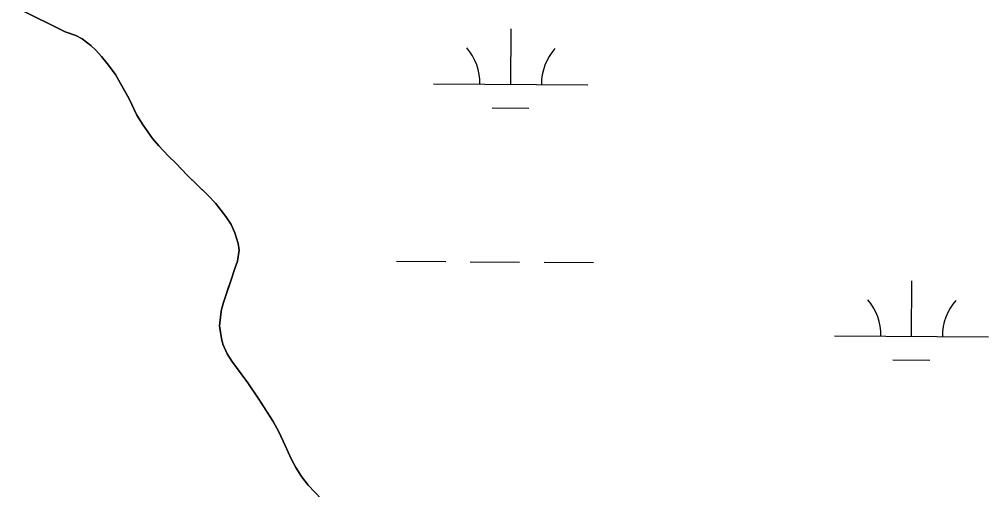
# Model space of a CAD drawing. Extents: x 3172231 to 3210228, y 940198 to 965780.
# Drawn here: x 3203487 to 3204117, y 950221 to 950527 of the extents above; entities that cross this region are included whole.
import ezdxf

# ---------------------------------------------------------------- set-up
doc = ezdxf.new("R2010")
doc.units = 0
for name, color, linetype in [('V-SITE-VEGE', 7, 'Continuous'), ('V-TOPO-SHOR', 7, 'Continuous'), ('V-WETL-SWMP', 7, 'Continuous')]:
    doc.layers.add(name, color=color, linetype=linetype)

msp = doc.modelspace()

# ---------------------------------------------------------------- linework, layer by layer
at = {"layer": 'V-SITE-VEGE'}
for p, q in [((3203487.491, 950533.386), (3203517.142, 950518.54)), ((3203517.142, 950518.54), (3203524.222, 950516.139)), ((3203524.222, 950516.139), (3203528.265, 950513.923)), ((3203528.265, 950513.923), (3203533.985, 950509.772)), ((3203533.985, 950509.772), (3203537.178, 950506.581)), ((3203537.178, 950506.581), (3203540.907, 950502.578)), ((3203540.907, 950502.578), (3203544.432, 950498.066)), ((3203544.432, 950498.066), (3203549.797, 950490.845)), ((3203549.797, 950490.845), (3203558.667, 950474.991)), ((3203558.667, 950474.991), (3203563.851, 950464.325)), ((3203563.851, 950464.325), (3203567.871, 950457.886)), ((3203567.871, 950457.886), (3203573.906, 950449.241)), ((3203573.906, 950449.241), (3203577.935, 950444.492)), ((3203577.935, 950444.492), (3203584.318, 950437.703)), ((3203584.318, 950437.703), (3203589.025, 950433.122)), ((3203589.025, 950433.122), (3203596.584, 950425.313)), ((3203596.584, 950425.313), (3203609.859, 950412.408)), ((3203609.859, 950412.408), (3203614.899, 950407.149)), ((3203614.899, 950407.149), (3203621.445, 950398.67)), ((3203621.445, 950398.67), (3203624.963, 950393.417)), ((3203624.963, 950393.417), (3203627.47, 950387.998)), ((3203627.47, 950387.998), (3203629.63, 950381.064)), ((3203629.63, 950381.064), (3203630.112, 950376.669)), ((3203630.112, 950376.669), (3203629.063, 950369.582)), ((3203629.063, 950369.582), (3203627.351, 950364.694)), ((3203627.351, 950364.694), (3203624.777, 950356.768)), ((3203624.777, 950356.768), (3203621.006, 950345.979)), ((3203619.976, 950342.606), (3203618.77, 950338.051)), ((3203621.006, 950345.979), (3203619.976, 950342.606)), ((3203618.77, 950338.051), (3203618.248, 950335.014)), ((3203618.248, 950335.014), (3203617.365, 950327.588)), ((3203617.365, 950327.588), (3203618.674, 950319.306)), ((3203618.674, 950319.306), (3203619.669, 950315.585)), ((3203619.669, 950315.585), (3203622.507, 950309.322)), ((3203622.507, 950309.322), (3203625.354, 950304.579)), ((3203625.354, 950304.579), (3203631.392, 950296.272)), ((3203631.392, 950296.272), (3203635.754, 950290.507)), ((3203635.754, 950290.507), (3203642.123, 950281.187)), ((3203642.123, 950281.187), (3203652.177, 950265.259)), ((3203652.177, 950265.259), (3203655.857, 950258.655)), ((3203655.857, 950258.655), (3203660.035, 950249.68)), ((3203660.035, 950249.68), (3203663.875, 950241.048)), ((3203663.875, 950241.048), (3203667.056, 950235.459)), ((3203667.056, 950235.459), (3203670.742, 950229.698)), ((3203670.742, 950229.698), (3203675.102, 950223.933)), ((3203675.102, 950223.933), (3203683.669, 950214.938))]:
    msp.add_line(p, q, dxfattribs=at)
at = {"layer": 'V-TOPO-SHOR'}
for points in [[(3203544.432, 950498.066), (3203540.907, 950502.578), (3203537.178, 950506.581), (3203533.985, 950509.772), (3203528.265, 950513.923), (3203524.222, 950516.139), (3203517.142, 950518.54), (3203487.491, 950533.386)], [(3203683.671, 950214.938), (3203675.102, 950223.933), (3203670.742, 950229.698), (3203667.056, 950235.459), (3203663.875, 950241.048), (3203660.035, 950249.68), (3203655.857, 950258.655), (3203652.177, 950265.259), (3203646.145, 950274.918), (3203642.123, 950281.187), (3203635.754, 950290.507), (3203631.392, 950296.272), (3203625.354, 950304.579), (3203622.507, 950309.322), (3203619.669, 950315.585), (3203618.674, 950319.306), (3203617.856, 950324.547), (3203617.365, 950327.588), (3203618.248, 950335.014), (3203618.77, 950338.051), (3203619.974, 950342.606), (3203621.006, 950345.979), (3203623.065, 950352.047), (3203624.777, 950356.768), (3203627.351, 950364.694), (3203629.063, 950369.582), (3203630.114, 950376.671), (3203629.63, 950381.064), (3203627.47, 950387.998), (3203624.963, 950393.417), (3203621.445, 950398.67), (3203614.899, 950407.149), (3203609.859, 950412.408), (3203601.962, 950420.049), (3203596.584, 950425.313), (3203589.025, 950433.12), (3203584.318, 950437.703), (3203577.935, 950444.492), (3203573.906, 950449.241), (3203567.871, 950457.886), (3203563.851, 950464.325), (3203558.667, 950474.991), (3203553.146, 950484.983), (3203549.797, 950490.845), (3203544.432, 950498.066)]]:
    msp.add_lwpolyline(points, dxfattribs=at)
at = {"layer": 'V-WETL-SWMP'}
for p, q in [((3203517.141, 950518.54), (3203487.492, 950533.385)), ((3203524.222, 950516.139), (3203517.141, 950518.54)), ((3203806.48, 950484.422), (3203806.725, 950520.421)), ((3203528.264, 950513.923), (3203524.222, 950516.139)), ((3203533.985, 950509.773), (3203528.264, 950513.923)), ((3203537.178, 950506.582), (3203533.985, 950509.773)), ((3203540.907, 950502.577), (3203537.178, 950506.582)), ((3203544.431, 950498.066), (3203540.907, 950502.577)), ((3203549.798, 950490.844), (3203544.431, 950498.066)), ((3203553.146, 950484.983), (3203549.798, 950490.844)), ((3203558.668, 950474.991), (3203553.146, 950484.983)), ((3203756.481, 950484.762), (3203856.479, 950484.082)), ((3203563.85, 950464.324), (3203558.668, 950474.991)), ((3203794.375, 950469.073), (3203818.374, 950468.91)), ((3203567.87, 950457.886), (3203563.85, 950464.324)), ((3203573.906, 950449.242), (3203567.87, 950457.886)), ((3203577.935, 950444.492), (3203573.906, 950449.242)), ((3203584.318, 950437.704), (3203577.935, 950444.492)), ((3203589.024, 950433.12), (3203584.318, 950437.704)), ((3203596.584, 950425.313), (3203589.024, 950433.12)), ((3203601.962, 950420.05), (3203596.584, 950425.313)), ((3203609.86, 950412.409), (3203601.962, 950420.05)), ((3203614.9, 950407.148), (3203609.86, 950412.409)), ((3203621.444, 950398.67), (3203614.9, 950407.148)), ((3203624.964, 950393.417), (3203621.444, 950398.67)), ((3203627.469, 950387.999), (3203624.964, 950393.417)), ((3203629.63, 950381.064), (3203627.469, 950387.999)), ((3203630.114, 950376.67), (3203629.63, 950381.064)), ((3203629.064, 950369.582), (3203630.114, 950376.67)), ((3203627.35, 950364.693), (3203629.064, 950369.582)), ((3203732.288, 950369.492), (3203764.287, 950369.274)), ((3203780.287, 950369.166), (3203812.286, 950368.948)), ((3203828.285, 950368.839), (3203860.285, 950368.621)), ((3203624.777, 950356.768), (3203627.35, 950364.693)), ((3203623.064, 950352.048), (3203624.777, 950356.768)), ((3204066.808, 950320.784), (3204067.053, 950356.783)), ((3203621.006, 950345.979), (3203623.064, 950352.048)), ((3203618.77, 950338.052), (3203619.975, 950342.606)), ((3203619.975, 950342.606), (3203621.006, 950345.979)), ((3203618.248, 950335.015), (3203618.77, 950338.052)), ((3203617.365, 950327.588), (3203618.248, 950335.015)), ((3203617.857, 950324.546), (3203617.365, 950327.588)), ((3203618.674, 950319.306), (3203617.857, 950324.546)), ((3203619.669, 950315.585), (3203618.674, 950319.306)), ((3204016.809, 950321.124), (3204116.807, 950320.444)), ((3203622.508, 950309.322), (3203619.669, 950315.585)), ((3203625.355, 950304.579), (3203622.508, 950309.322)), ((3203631.392, 950296.272), (3203625.355, 950304.579)), ((3204054.703, 950305.435), (3204078.703, 950305.272)), ((3203635.754, 950290.508), (3203631.392, 950296.272)), ((3203642.124, 950281.186), (3203635.754, 950290.508)), ((3203646.146, 950274.917), (3203642.124, 950281.186)), ((3203652.176, 950265.259), (3203646.146, 950274.917)), ((3203655.858, 950258.654), (3203652.176, 950265.259)), ((3203660.035, 950249.681), (3203655.858, 950258.654)), ((3203663.875, 950241.048), (3203660.035, 950249.681)), ((3203667.056, 950235.459), (3203663.875, 950241.048)), ((3203670.742, 950229.698), (3203667.056, 950235.459)), ((3203675.103, 950223.933), (3203670.742, 950229.698)), ((3203683.671, 950214.938), (3203675.103, 950223.933))]:
    msp.add_line(p, q, dxfattribs=at)
for centre, start, end in [((3203751.241, 950485.273), 358.838165, 40.381824), ((3203861.725, 950484.521), 138.838162, 180.381821), ((3204011.569, 950321.635), 358.838165, 40.381824), ((3204122.053, 950320.883), 138.838162, 180.381821)]:
    msp.add_arc(centre, 35.246, start, end, dxfattribs=at)

doc.saveas('drawing.dxf')
